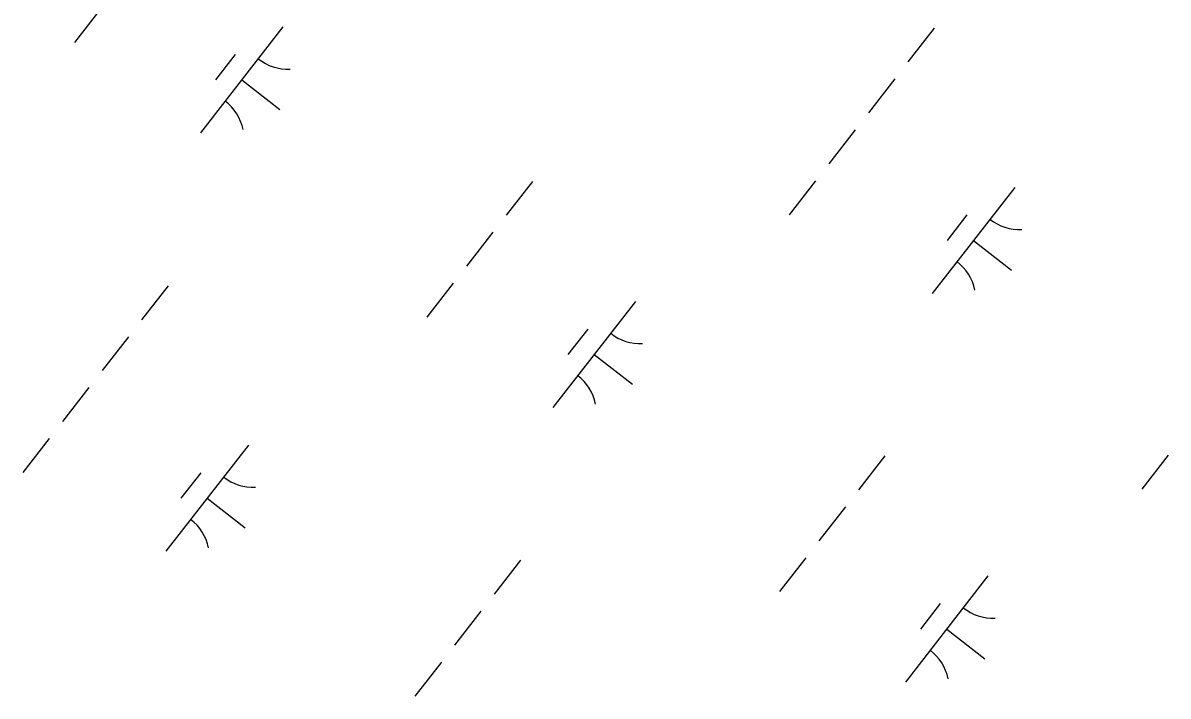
# Model space of a CAD drawing. Extents: x 3888273 to 3909528, y 158682 to 181032.
# Drawn here: x 3895429.7 to 3895856.2, y 164219.6 to 164470 of the extents above; entities that cross this region are included whole.
import ezdxf

# ---------------------------------------------------------------- set-up
doc = ezdxf.new("R2010")
doc.units = 0
doc.layers.add('V-WETL-SWMP', color=7, linetype='Continuous')

msp = doc.modelspace()

# ---------------------------------------------------------------- linework, layer by layer
at = {"layer": 'V-WETL-SWMP'}
for p, q in [((3895458.69, 164475.35), (3895448.87, 164462.72)), ((3895526.53, 164468.55), (3895495.83, 164429.09)), ((3895769.13, 164468.15), (3895759.3, 164455.53)), ((3895508.78, 164458.29), (3895501.41, 164448.82)), ((3895511.18, 164448.82), (3895525.39, 164437.77)), ((3895754.39, 164449.21), (3895744.56, 164436.58)), ((3895739.65, 164430.27), (3895729.82, 164417.64)), ((3895619.45, 164411.09), (3895609.62, 164398.46)), ((3895724.91, 164411.33), (3895715.09, 164398.7)), ((3895799.06, 164408.86), (3895768.35, 164369.39)), ((3895781.3, 164398.6), (3895773.93, 164389.13)), ((3895604.71, 164392.14), (3895594.89, 164379.52)), ((3895783.7, 164389.12), (3895797.91, 164378.07)), ((3895483.74, 164372.24), (3895473.91, 164359.61)), ((3895589.97, 164373.2), (3895580.15, 164360.57)), ((3895657.81, 164366.41), (3895627.11, 164326.94)), ((3895469, 164353.29), (3895459.18, 164340.67)), ((3895640.06, 164356.15), (3895632.69, 164346.68)), ((3895642.46, 164346.68), (3895656.67, 164335.62)), ((3895454.26, 164334.35), (3895444.44, 164321.72)), ((3895439.53, 164315.41), (3895429.7, 164302.78)), ((3895513.67, 164312.94), (3895482.96, 164273.47)), ((3895750.73, 164308.94), (3895740.9, 164296.31)), ((3895856.19, 164309.18), (3895846.37, 164296.56)), ((3895495.91, 164302.68), (3895488.54, 164293.21)), ((3895498.32, 164293.21), (3895512.52, 164282.15)), ((3895735.99, 164290), (3895726.17, 164277.37)), ((3895615.02, 164270.09), (3895605.19, 164257.46)), ((3895721.25, 164271.06), (3895711.43, 164258.43)), ((3895789.09, 164264.26), (3895758.39, 164224.8)), ((3895600.28, 164251.15), (3895590.46, 164238.52)), ((3895771.34, 164254), (3895763.97, 164244.53)), ((3895773.74, 164244.53), (3895787.95, 164233.48)), ((3895585.54, 164232.21), (3895575.72, 164219.58))]:
    msp.add_line(p, q, dxfattribs=at)
for centre, start, end in [((3895528.33, 164470.47), 231.343, 272.8866), ((3895494.41, 164426.87), 11.343, 52.8866), ((3895800.85, 164410.78), 231.343, 272.8866), ((3895766.93, 164367.18), 11.343, 52.8866), ((3895659.61, 164368.33), 231.343, 272.8866), ((3895625.69, 164324.73), 11.343, 52.8866), ((3895515.47, 164314.86), 231.343, 272.8866), ((3895481.54, 164271.26), 11.343, 52.8866), ((3895790.89, 164266.19), 231.343, 272.8866), ((3895756.97, 164222.58), 11.343, 52.8866)]:
    msp.add_arc(centre, 17.62, start, end, dxfattribs=at)

doc.saveas('drawing.dxf')
